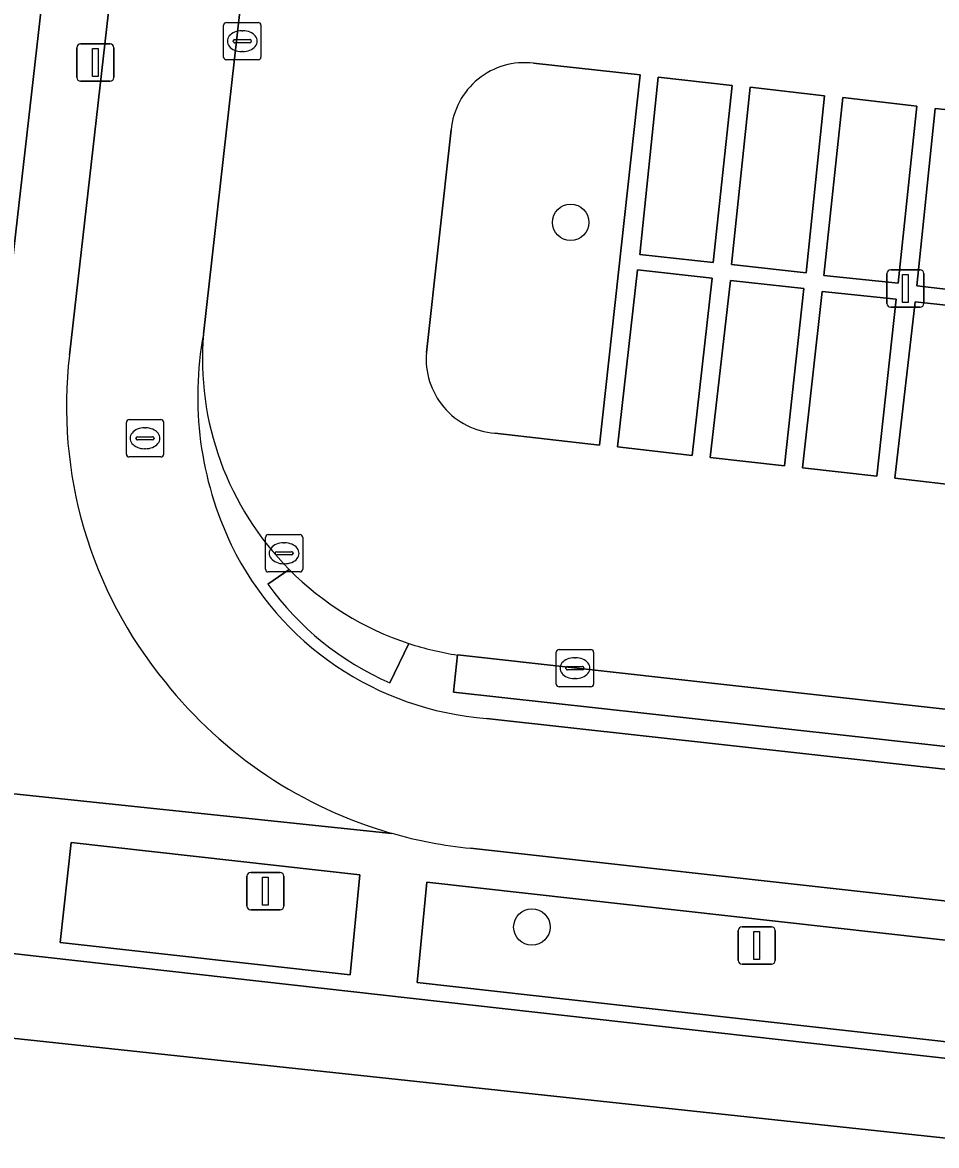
# Model space of a CAD drawing. Extents: x 162026 to 163502, y 387295 to 388169.
# Drawn here: x 162244.15 to 162268.66, y 387505.55 to 387535.66 of the extents above; entities that cross this region are included whole.
import ezdxf

# ---------------------------------------------------------------- set-up
doc = ezdxf.new("R2010")
doc.units = 0
for name, color, linetype in [('IMGEO_Boom', 7, 'Continuous'), ('IMGEO_Erf', 7, 'Continuous'), ('IMGEO_Fietspad_gesloten', 7, 'Continuous'), ('IMGEO_Groenvoorziening', 7, 'Continuous'), ('IMGEO_Haag', 7, 'Continuous'), ('IMGEO_Kolk', 7, 'Continuous'), ('IMGEO_Lichtmast', 7, 'Continuous'), ('IMGEO_Parkeervlak_open', 7, 'Continuous'), ('IMGEO_Rijbaan_lokaal_open', 7, 'Continuous'), ('IMGEO_Rioolput', 7, 'Continuous'), ('IMGEO_Voetpad_open', 7, 'Continuous')]:
    doc.layers.add(name, color=color, linetype=linetype)

msp = doc.modelspace()

# ---------------------------------------------------------------- linework, layer by layer
at = {"layer": 'IMGEO_Boom'}
for centre in [(162258.85, 387530.299), (162257.812, 387511.408)]:
    msp.add_circle(centre, 0.489, dxfattribs=at)
at = {"layer": 'IMGEO_Erf'}
msp.add_lwpolyline([(162242.363, 387515.983), (162245.563, 387544.042), (162235.86, 387545.148), (162235.428, 387541.351), (162232.787, 387541.651), (162230.059, 387541.961), (162230.491, 387545.759), (162215.48, 387547.461), (162215.432, 387547.036), (162218.067, 387546.737), (162220.053, 387546.511), (162220.066, 387546.613), (162224.303, 387546.091), (162223.762, 387541.704), (162219.543, 387542.224), (162219.4, 387540.975), (162218.948, 387533.388), (162225.433, 387532.65), (162231.792, 387531.927), (162232.226, 387535.735)], dxfattribs=at)
at = {"layer": 'IMGEO_Fietspad_gesloten'}
for points in [[(162249.002, 387527.305), (162250.593, 387541.437), (162251.213, 387546.944), (162251.283, 387547.562), (162253.903, 387570.582), (162254.178, 387572.997), (162254.47, 387575.568), (162257.445, 387602.487), (162257.74, 387604.874), (162260.472, 387629.489), (162260.746, 387631.878), (162262.605, 387648.82), (162263.515, 387657.112), (162260.081, 387657.552), (162255.563, 387617.085), (162250.964, 387576.026), (162247.716, 387547.043), (162245.412, 387526.736)], [(162290.853, 387513.211), (162256.598, 387517.002)], [(162256.163, 387513.519), (162290.417, 387509.718), (162290.463, 387509.713), (162337.256, 387504.41)]]:
    msp.add_lwpolyline(points, dxfattribs=at)
for centre, radius, start, end in [((162258.071, 387525.63), 9.222, 169.5384, 205.5566), ((162256.946, 387525.359), 11.616, 173.1936, 219.4544), ((162257.22, 387525.284), 8.305, 205.9312, 265.7056), ((162257.35, 387525.44), 11.981, 218.5218, 254.0546), ((162257.373, 387525.59), 12.131, 254.1449, 264.274)]:
    msp.add_arc(centre, radius, start, end, dxfattribs=at)
at = {"layer": 'IMGEO_Groenvoorziening'}
for points in [[(162259.624, 387524.326), (162260.717, 387534.251), (162257.854, 387534.566)], [(162255.647, 387532.777), (162254.987, 387526.814)], [(162256.817, 387524.646), (162259.624, 387524.326)]]:
    msp.add_lwpolyline(points, dxfattribs=at)
for points in [[(162255.815, 387518.701), (162255.711, 387517.702), (162279.046, 387515.128), (162279.171, 387516.108)], [(162253.198, 387512.811), (162245.459, 387513.675), (162245.159, 387510.992), (162252.936, 387510.124)], [(162278.011, 387510.042), (162254.997, 387512.61), (162254.735, 387509.923), (162277.712, 387507.351)]]:
    msp.add_lwpolyline(points, close=True, dxfattribs=at)
for centre, radius, start, end in [((162257.614, 387532.606), 1.974, 83.0185, 175.0382), ((162256.97, 387526.632), 1.992, 174.7463, 265.5888)]:
    msp.add_arc(centre, radius, start, end, dxfattribs=at)
at = {"layer": 'IMGEO_Haag'}
msp.add_lwpolyline([(162255.815, 387518.701), (162255.711, 387517.702), (162279.046, 387515.128), (162279.171, 387516.108)], close=True, dxfattribs=at)
at = {"layer": 'IMGEO_Kolk'}
for p, q in [((162249.545, 387534.731), (162249.545, 387535.583)), ((162249.62, 387535.657), (162250.472, 387535.657)), ((162250.546, 387535.583), (162250.546, 387534.731)), ((162249.847, 387535.2), (162250.245, 387535.2)), ((162250.033, 387535.437), (162250.058, 387535.437)), ((162249.804, 387535.151), (162249.804, 387535.163)), ((162250.242, 387535.114), (162249.844, 387535.114)), ((162250.288, 387535.163), (162250.288, 387535.151)), ((162250.472, 387534.657), (162249.62, 387534.657)), ((162250.056, 387534.877), (162250.031, 387534.877)), ((162250.667, 387521.001), (162250.667, 387521.853)), ((162250.742, 387521.927), (162251.594, 387521.927)), ((162251.155, 387521.707), (162251.18, 387521.707)), ((162251.668, 387521.853), (162251.668, 387521.001)), ((162250.926, 387521.421), (162250.926, 387521.433)), ((162251.364, 387521.384), (162250.966, 387521.384)), ((162250.969, 387521.47), (162251.367, 387521.47)), ((162251.41, 387521.433), (162251.41, 387521.421)), ((162251.178, 387521.147), (162251.153, 387521.147)), ((162251.594, 387520.927), (162250.742, 387520.927)), ((162258.467, 387517.922), (162258.467, 387518.774)), ((162258.542, 387518.848), (162259.394, 387518.848)), ((162259.468, 387518.774), (162259.468, 387517.922)), ((162258.726, 387518.342), (162258.726, 387518.354)), ((162258.769, 387518.391), (162259.167, 387518.391)), ((162258.955, 387518.628), (162258.98, 387518.628)), ((162259.21, 387518.354), (162259.21, 387518.342)), ((162259.164, 387518.305), (162258.766, 387518.305)), ((162258.978, 387518.068), (162258.953, 387518.068)), ((162259.394, 387517.848), (162258.542, 387517.848))]:
    msp.add_line(p, q, dxfattribs=at)
for points in [[(162249.545, 387534.731), (162249.545, 387535.583)], [(162249.62, 387535.657), (162250.472, 387535.657)], [(162250.546, 387535.583), (162250.546, 387534.731)], [(162250.472, 387534.657), (162249.62, 387534.657)], [(162250.667, 387521.001), (162250.667, 387521.853)], [(162250.742, 387521.927), (162251.594, 387521.927)], [(162251.668, 387521.853), (162251.668, 387521.001)], [(162251.594, 387520.927), (162250.742, 387520.927)], [(162258.467, 387517.922), (162258.467, 387518.774)], [(162258.542, 387518.848), (162259.394, 387518.848)], [(162259.468, 387518.774), (162259.468, 387517.922)], [(162259.394, 387517.848), (162258.542, 387517.848)]]:
    msp.add_lwpolyline(points, dxfattribs=at)
for centre, radius, start, end in [((162249.622, 387535.581), 0.0765, 91.552, 178.448), ((162249.622, 387535.581), 0.0765, 91.552, 178.448), ((162250.47, 387535.581), 0.0765, 1.552, 88.448), ((162250.47, 387535.581), 0.0765, 1.552, 88.448), ((162249.844, 387535.16), 0.0403, 85.8775, 175.7526), ((162250.249, 387535.162), 0.0386, 1.7309, 96.639), ((162249.841, 387535.15), 0.0366, 178.938, 274.7102), ((162250.245, 387535.157), 0.043, 264.8664, 352.4533), ((162249.622, 387534.733), 0.0765, 181.552, 268.448), ((162249.622, 387534.733), 0.0765, 181.552, 268.448), ((162250.47, 387534.733), 0.0765, 271.552, 358.448), ((162250.47, 387534.733), 0.0765, 271.552, 358.448), ((162250.744, 387521.851), 0.0765, 91.552, 178.448), ((162250.744, 387521.851), 0.0765, 91.552, 178.448), ((162251.592, 387521.851), 0.0765, 1.552, 88.448), ((162251.592, 387521.851), 0.0765, 1.552, 88.448), ((162250.966, 387521.43), 0.0403, 85.8775, 175.7526), ((162250.963, 387521.42), 0.0366, 178.938, 274.7102), ((162251.367, 387521.427), 0.043, 264.8664, 352.4533), ((162251.371, 387521.432), 0.0386, 1.7309, 96.639), ((162250.744, 387521.003), 0.0765, 181.552, 268.448), ((162250.744, 387521.003), 0.0765, 181.552, 268.448), ((162251.592, 387521.003), 0.0765, 271.552, 358.448), ((162251.592, 387521.003), 0.0765, 271.552, 358.448), ((162258.544, 387518.772), 0.0765, 91.552, 178.448), ((162258.544, 387518.772), 0.0765, 91.552, 178.448), ((162259.392, 387518.772), 0.0765, 1.552, 88.448), ((162259.392, 387518.772), 0.0765, 1.552, 88.448), ((162258.766, 387518.351), 0.0403, 85.8775, 175.7526), ((162258.763, 387518.341), 0.0366, 178.938, 274.7102), ((162259.167, 387518.348), 0.043, 264.8664, 352.4533), ((162259.171, 387518.353), 0.0386, 1.7309, 96.639), ((162258.544, 387517.924), 0.0765, 181.552, 268.448), ((162258.544, 387517.924), 0.0765, 181.552, 268.448), ((162259.392, 387517.924), 0.0765, 271.552, 358.448), ((162259.392, 387517.924), 0.0765, 271.552, 358.448)]:
    msp.add_arc(centre, radius, start, end, dxfattribs=at)
for centre, major_axis, ratio, start_param, end_param in [((162250.032, 387535.157), (-0.387, 0.002), 0.722429, 4.712389, 7.853982), ((162250.057, 387535.157), (-0.39, 0.002), 0.717154, 1.570796, 4.712389), ((162251.154, 387521.427), (-0.387, 0.002), 0.722429, 4.712389, 7.853982), ((162251.179, 387521.427), (-0.39, 0.002), 0.717154, 1.570796, 4.712389), ((162258.954, 387518.348), (-0.387, 0.002), 0.722429, 4.712389, 7.853982), ((162258.979, 387518.348), (-0.39, 0.002), 0.717154, 1.570796, 4.712389)]:
    msp.add_ellipse(centre, major_axis=major_axis, ratio=ratio, start_param=start_param, end_param=end_param, dxfattribs=at)
at = {"layer": 'IMGEO_Lichtmast'}
for p, q in [((162245.61, 387534.181), (162245.61, 387534.981)), ((162245.61, 387534.981), (162245.61, 387534.181)), ((162245.71, 387535.081), (162246.5, 387535.081)), ((162246.5, 387535.081), (162245.71, 387535.081)), ((162246.6, 387534.981), (162246.6, 387534.181)), ((162246.6, 387534.181), (162246.6, 387534.981)), ((162246.5, 387534.081), (162245.71, 387534.081)), ((162245.71, 387534.081), (162246.5, 387534.081)), ((162267.335, 387528.127), (162267.335, 387528.927)), ((162267.335, 387528.927), (162267.335, 387528.127)), ((162267.435, 387529.027), (162268.225, 387529.027)), ((162268.225, 387529.027), (162267.435, 387529.027)), ((162268.325, 387528.927), (162268.325, 387528.127)), ((162268.325, 387528.127), (162268.325, 387528.927)), ((162268.225, 387528.027), (162267.435, 387528.027)), ((162267.435, 387528.027), (162268.225, 387528.027)), ((162250.171, 387511.971), (162250.171, 387512.771)), ((162250.171, 387512.771), (162250.171, 387511.971)), ((162250.271, 387512.871), (162251.061, 387512.871)), ((162251.061, 387512.871), (162250.271, 387512.871)), ((162251.161, 387512.771), (162251.161, 387511.971)), ((162251.161, 387511.971), (162251.161, 387512.771)), ((162251.061, 387511.871), (162250.271, 387511.871)), ((162250.271, 387511.871), (162251.061, 387511.871)), ((162263.348, 387510.512), (162263.348, 387511.312)), ((162263.348, 387511.312), (162263.348, 387510.512)), ((162263.448, 387511.412), (162264.238, 387511.412)), ((162264.238, 387511.412), (162263.448, 387511.412)), ((162264.338, 387511.312), (162264.338, 387510.512)), ((162264.338, 387510.512), (162264.338, 387511.312)), ((162264.238, 387510.412), (162263.448, 387510.412)), ((162263.448, 387510.412), (162264.238, 387510.412))]:
    msp.add_line(p, q, dxfattribs=at)
for points in [[(162246.03, 387534.956), (162246.18, 387534.956), (162246.18, 387534.206), (162246.03, 387534.206), (162246.03, 387534.956)], [(162267.755, 387528.902), (162267.905, 387528.902), (162267.905, 387528.152), (162267.755, 387528.152), (162267.755, 387528.902)], [(162250.591, 387512.746), (162250.741, 387512.746), (162250.741, 387511.996), (162250.591, 387511.996), (162250.591, 387512.746)], [(162263.768, 387511.287), (162263.918, 387511.287), (162263.918, 387510.537), (162263.768, 387510.537), (162263.768, 387511.287)]]:
    msp.add_lwpolyline(points, dxfattribs=at)
for centre, start, end in [((162245.71, 387534.981), 90, 180), ((162245.71, 387534.981), 90, 180), ((162246.5, 387534.981), 0, 90), ((162246.5, 387534.981), 360, 90), ((162245.71, 387534.181), 180, 270), ((162245.71, 387534.181), 180, 270), ((162246.5, 387534.181), 270, 0), ((162246.5, 387534.181), 270, 0), ((162267.435, 387528.927), 90, 180), ((162267.435, 387528.927), 90, 180), ((162268.225, 387528.927), 0, 90), ((162268.225, 387528.927), 360, 90), ((162267.435, 387528.127), 180, 270), ((162267.435, 387528.127), 180, 270), ((162268.225, 387528.127), 270, 0), ((162268.225, 387528.127), 270, 0), ((162250.271, 387512.771), 90, 180), ((162250.271, 387512.771), 90, 180), ((162251.061, 387512.771), 0, 90), ((162251.061, 387512.771), 360, 90), ((162250.271, 387511.971), 180, 270), ((162250.271, 387511.971), 180, 270), ((162251.061, 387511.971), 270, 0), ((162251.061, 387511.971), 270, 0), ((162263.448, 387511.312), 90, 180), ((162263.448, 387511.312), 90, 180), ((162264.238, 387511.312), 0, 90), ((162264.238, 387511.312), 360, 90), ((162263.448, 387510.512), 180, 270), ((162263.448, 387510.512), 180, 270), ((162264.238, 387510.512), 270, 0), ((162264.238, 387510.512), 270, 0)]:
    msp.add_arc(centre, 0.1, start, end, dxfattribs=at)
at = {"layer": 'IMGEO_Parkeervlak_open'}
for points in [[(162261.198, 387534.194), (162260.705, 387529.44), (162262.674, 387529.225), (162263.182, 387533.965)], [(162263.668, 387533.92), (162263.162, 387529.165), (162265.169, 387528.948), (162265.661, 387533.692)], [(162266.151, 387533.645), (162265.644, 387528.874), (162267.633, 387528.67), (162268.138, 387533.41)], [(162268.625, 387533.354), (162268.132, 387528.594), (162270.135, 387528.369), (162270.628, 387533.149)], [(162260.647, 387529.028), (162260.106, 387524.277), (162262.107, 387524.052), (162262.645, 387528.805)], [(162263.137, 387528.743), (162262.591, 387523.999), (162264.586, 387523.77), (162265.11, 387528.527)], [(162265.6, 387528.444), (162265.073, 387523.716), (162267.065, 387523.491), (162267.585, 387528.236)], [(162268.088, 387528.172), (162267.55, 387523.437), (162269.539, 387523.213), (162270.075, 387527.955)]]:
    msp.add_lwpolyline(points, close=True, dxfattribs=at)
at = {"layer": 'IMGEO_Rijbaan_lokaal_open'}
for points in [[(162308.179, 387539.924), (162307.649, 387535.045), (162306.672, 387535.157), (162307.308, 387541.425), (162306.302, 387541.532), (162306.166, 387540.51), (162300.938, 387541.058), (162300.337, 387535.509), (162299.886, 387535.548), (162300.494, 387541.105), (162295.194, 387541.661), (162295.355, 387542.748), (162294.038, 387542.89), (162293.377, 387536.655), (162292.391, 387536.754), (162289.865, 387537.045), (162288.892, 387537.162), (162289.409, 387542.008), (162255.559, 387545.794), (162254.005, 387545.971), (162252.202, 387546.177), (162251.672, 387541.313), (162250.593, 387541.437), (162249.002, 387527.305)], [(162257.854, 387534.566), (162260.717, 387534.251), (162259.624, 387524.326)], [(162254.987, 387526.814), (162255.647, 387532.777)], [(162255.815, 387518.701), (162279.171, 387516.108), (162279.046, 387515.128), (162280.786, 387514.921), (162280.917, 387515.901), (162291.103, 387514.775), (162311.957, 387512.444), (162311.826, 387511.471), (162313.708, 387511.242), (162313.84, 387512.207), (162342.244, 387509.025), (162343.81, 387508.901), (162343.832, 387509.147), (162344.058, 387511.121), (162348.603, 387510.602), (162348.373, 387508.6), (162348.675, 387508.562), (162350.794, 387527.983)], [(162259.624, 387524.326), (162256.817, 387524.646)]]:
    msp.add_lwpolyline(points, dxfattribs=at)
for points in [[(162262.674, 387529.225), (162260.705, 387529.44), (162261.198, 387534.194), (162263.182, 387533.965)], [(162265.169, 387528.948), (162263.162, 387529.165), (162263.668, 387533.92), (162265.661, 387533.692)], [(162267.633, 387528.67), (162265.644, 387528.874), (162266.151, 387533.645), (162268.138, 387533.41)], [(162270.135, 387528.369), (162268.132, 387528.594), (162268.625, 387533.354), (162270.628, 387533.149)], [(162262.107, 387524.052), (162260.106, 387524.277), (162260.647, 387529.028), (162262.645, 387528.805)], [(162264.586, 387523.77), (162262.591, 387523.999), (162263.137, 387528.743), (162265.11, 387528.527)], [(162267.065, 387523.491), (162265.073, 387523.716), (162265.6, 387528.444), (162267.585, 387528.236)], [(162269.539, 387523.213), (162267.55, 387523.437), (162268.088, 387528.172), (162270.075, 387527.955)]]:
    msp.add_lwpolyline(points, close=True, dxfattribs=at)
for centre, radius, start, end in [((162257.614, 387532.606), 1.974, 83.0185, 175.0382), ((162256.99, 387526.643), 8.015, 175.2637, 224.8162), ((162256.97, 387526.632), 1.992, 174.7463, 265.5888), ((162257.006, 387526.633), 8.019, 224.6778, 251.9003), ((162256.996, 387526.557), 7.945, 251.8054, 261.4533)]:
    msp.add_arc(centre, radius, start, end, dxfattribs=at)
at = {"layer": 'IMGEO_Rioolput'}
for p, q in [((162247.011, 387525.01), (162247.863, 387525.01)), ((162246.936, 387524.084), (162246.936, 387524.936)), ((162247.424, 387524.79), (162247.449, 387524.79)), ((162247.937, 387524.936), (162247.937, 387524.084)), ((162247.195, 387524.504), (162247.195, 387524.516)), ((162247.633, 387524.467), (162247.235, 387524.467)), ((162247.238, 387524.553), (162247.636, 387524.553)), ((162247.679, 387524.516), (162247.679, 387524.504)), ((162247.447, 387524.23), (162247.422, 387524.23)), ((162247.863, 387524.01), (162247.011, 387524.01))]:
    msp.add_line(p, q, dxfattribs=at)
for points in [[(162247.011, 387525.01), (162247.863, 387525.01)], [(162246.936, 387524.084), (162246.936, 387524.936)], [(162247.937, 387524.936), (162247.937, 387524.084)], [(162247.863, 387524.01), (162247.011, 387524.01)]]:
    msp.add_lwpolyline(points, dxfattribs=at)
for centre, radius, start, end in [((162247.013, 387524.934), 0.0765, 91.552, 178.448), ((162247.013, 387524.934), 0.0765, 91.552, 178.448), ((162247.861, 387524.934), 0.0765, 1.552, 88.448), ((162247.861, 387524.934), 0.0765, 1.552, 88.448), ((162247.235, 387524.513), 0.0403, 85.8775, 175.7526), ((162247.232, 387524.503), 0.0366, 178.938, 274.7102), ((162247.636, 387524.51), 0.043, 264.8664, 352.4533), ((162247.64, 387524.515), 0.0386, 1.7309, 96.639), ((162247.013, 387524.086), 0.0765, 181.552, 268.448), ((162247.013, 387524.086), 0.0765, 181.552, 268.448), ((162247.861, 387524.086), 0.0765, 271.552, 358.448), ((162247.861, 387524.086), 0.0765, 271.552, 358.448)]:
    msp.add_arc(centre, radius, start, end, dxfattribs=at)
for centre, major_axis, ratio, start_param, end_param in [((162247.423, 387524.51), (-0.387, 0.002), 0.722429, 4.712389, 7.853982), ((162247.448, 387524.51), (-0.39, 0.002), 0.717154, 1.570796, 4.712389)]:
    msp.add_ellipse(centre, major_axis=major_axis, ratio=ratio, start_param=start_param, end_param=end_param, dxfattribs=at)
at = {"layer": 'IMGEO_Voetpad_open'}
for points in [[(162257.61, 387652.066), (162255.366, 387631.702), (162255.196, 387630.156), (162253.77, 387617.22), (162249.133, 387575.99), (162245.725, 387545.476), (162245.563, 387544.042), (162242.363, 387515.983)], [(162245.412, 387526.736), (162247.716, 387547.043), (162250.964, 387576.026), (162255.563, 387617.085)], [(162250.727, 387520.601), (162251.304, 387520.994)], [(162251.304, 387520.994), (162250.727, 387520.601)], [(162254.515, 387519.01), (162254.004, 387517.953)], [(162254.004, 387517.953), (162254.515, 387519.01)], [(162313.708, 387511.242), (162311.826, 387511.471), (162291.001, 387513.805), (162280.786, 387514.921), (162279.046, 387515.128), (162255.711, 387517.702), (162255.815, 387518.701)], [(162239.265, 387514.044), (162227.51, 387515.383), (162213.597, 387516.968), (162213.271, 387514.023), (162213.909, 387513.959), (162239.894, 387511.128), (162240.694, 387511.055), (162289.809, 387505.541), (162297.467, 387504.688), (162315.859, 387502.639), (162342.851, 387499.633), (162343.074, 387502.421)], [(162256.598, 387517.002), (162290.853, 387513.211)], [(162254.059, 387513.92), (162241.949, 387515.183)], [(162241.949, 387515.183), (162254.059, 387513.92)], [(162290.463, 387509.713), (162290.417, 387509.718), (162256.163, 387513.519)], [(162275.158, 387447.108), (162283.066, 387457.648), (162281.306, 387461.322), (162281.038, 387460.966), (162277.906, 387461.308), (162276.784, 387463.941), (162273.349, 387472), (162274.479, 387473.539), (162274.719, 387473.867), (162277.893, 387478.191), (162274.599, 387486.092), (162271.82, 387486.395), (162269.553, 387491.637), (162275.766, 387500), (162276.651, 387501.192), (162285.694, 387500.206), (162284.107, 387504.121), (162241.364, 387508.693)]]:
    msp.add_lwpolyline(points, dxfattribs=at)
for points in [[(162253.198, 387512.811), (162252.936, 387510.124), (162245.159, 387510.992), (162245.459, 387513.675)], [(162278.011, 387510.042), (162277.712, 387507.351), (162254.735, 387509.923), (162254.997, 387512.61)], [(162240.694, 387511.055), (162241.364, 387508.693), (162284.107, 387504.121), (162285.694, 387500.206), (162287.855, 387503.008), (162288.277, 387503.555), (162288.627, 387504.009), (162289.809, 387505.541)]]:
    msp.add_lwpolyline(points, close=True, dxfattribs=at)
for centre, radius, start, end in [((162258.071, 387525.63), 9.222, 169.5384, 205.5566), ((162256.99, 387526.643), 8.015, 175.2637, 224.8162), ((162256.946, 387525.359), 11.616, 173.1936, 219.4544), ((162257.22, 387525.284), 8.305, 205.9312, 265.7056), ((162257.006, 387526.633), 8.019, 224.6778, 251.9003), ((162257.222, 387525.287), 8.009, 215.8107, 246.309), ((162257.222, 387525.287), 8.009, 215.8107, 246.309), ((162256.996, 387526.557), 7.945, 251.8054, 261.4533), ((162257.35, 387525.44), 11.981, 218.5218, 254.0546), ((162257.373, 387525.59), 12.131, 254.1449, 264.274)]:
    msp.add_arc(centre, radius, start, end, dxfattribs=at)

doc.saveas('drawing.dxf')
